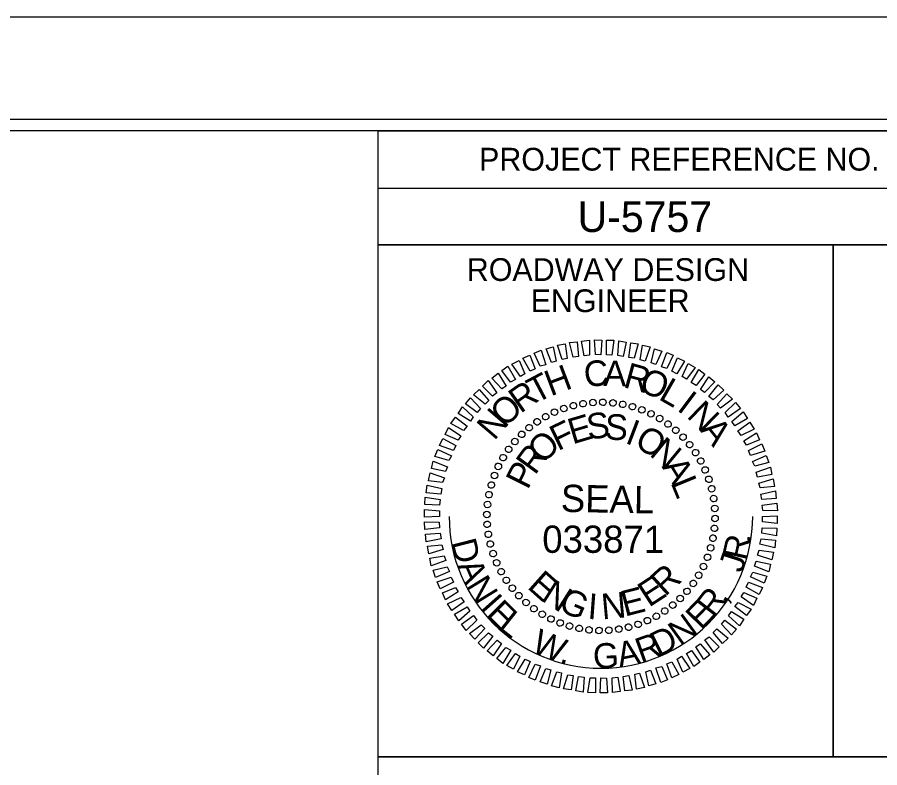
# Model space of a CAD drawing. Extents: x 957297 to 961629, y 830661 to 840840.
# Drawn here: x 960098.4 to 960288, y 832904.9 to 833069.8 of the extents above; entities that cross this region are included whole.
import ezdxf

# ---------------------------------------------------------------- set-up
doc = ezdxf.new("R2010")
doc.units = 0
for name, color, linetype in [('Scratch_Level_0', 7, 'Continuous'), ('Sheet Data Field CELL', 7, 'Continuous'), ('Sheet Plot Border Inside CELL', 7, 'Continuous'), ('Sheet Plot Border Outside CELL', 7, 'Continuous'), ('Sheet Professional Seal CELL', 7, 'Continuous'), ('Sheet Profile Grid Minor CELL', 7, 'Continuous'), ('Sheet Sticker Exception Certification CELL', 7, 'Continuous'), ('Sheet Typical CELL', 7, 'Continuous')]:
    doc.layers.add(name, color=color, linetype=linetype)

msp = doc.modelspace()

# ---------------------------------------------------------------- linework, layer by layer
at = {"layer": 'Scratch_Level_0'}
msp.add_arc((960226.74, 832960.09), 33.36, 180, 360, dxfattribs=at)
at = {"layer": 'Sheet Plot Border Inside CELL'}
msp.add_lwpolyline([(960390.3, 833047.34), (958723.8, 833047.34), (958723.8, 831992.24), (960390.3, 831992.24)], close=True, dxfattribs=at)
at = {"layer": 'Sheet Plot Border Outside CELL'}
msp.add_lwpolyline([(960394.8, 833069.79), (958710.8, 833069.79), (958710.8, 831969.79), (960394.8, 831969.79)], close=True, dxfattribs=at)
at = {"layer": 'Sheet Professional Seal CELL'}
for p, q in [((960218.54, 832983.84), (960218.54, 832983.84)), ((960220.64, 832984.44), (960220.64, 832984.44)), ((960222.84, 832984.84), (960222.84, 832984.84)), ((960224.99, 832985.14), (960224.99, 832985.14)), ((960227.19, 832985.19), (960227.19, 832985.19)), ((960229.39, 832985.04), (960229.39, 832985.04)), ((960231.54, 832984.69), (960231.54, 832984.69)), ((960233.64, 832984.24), (960233.64, 832984.24)), ((960235.74, 832983.54), (960235.74, 832983.54)), ((960214.59, 832982.04), (960214.59, 832982.04)), ((960216.54, 832983.04), (960216.54, 832983.04)), ((960237.74, 832982.64), (960237.74, 832982.64)), ((960239.69, 832981.64), (960239.69, 832981.64)), ((960212.69, 832980.89), (960212.69, 832980.89)), ((960241.49, 832980.39), (960241.49, 832980.39)), ((960209.29, 832978.14), (960209.29, 832978.14)), ((960210.94, 832979.64), (960210.94, 832979.64)), ((960243.24, 832979.04), (960243.24, 832979.04)), ((960207.79, 832976.59), (960207.79, 832976.59)), ((960244.79, 832977.54), (960244.79, 832977.54)), ((960206.44, 832974.84), (960206.44, 832974.84)), ((960246.29, 832975.89), (960246.29, 832975.89)), ((960247.54, 832974.14), (960247.54, 832974.14)), ((960205.19, 832973.04), (960205.19, 832973.04)), ((960248.69, 832972.24), (960248.69, 832972.24)), ((960204.19, 832971.09), (960204.19, 832971.09)), ((960249.69, 832970.29), (960249.69, 832970.29)), ((960203.29, 832969.09), (960203.29, 832969.09)), ((960202.59, 832966.99), (960202.59, 832966.99)), ((960250.49, 832968.29), (960250.49, 832968.29)), ((960202.14, 832964.89), (960202.14, 832964.89)), ((960251.09, 832966.19), (960251.09, 832966.19)), ((960201.79, 832962.74), (960201.79, 832962.74)), ((960251.49, 832963.99), (960251.49, 832963.99)), ((960251.79, 832961.84), (960251.79, 832961.84)), ((960201.64, 832960.54), (960201.64, 832960.54)), ((960226.74, 832960.09), (960226.74, 832960.09)), ((960251.84, 832959.64), (960251.84, 832959.64)), ((960201.69, 832958.34), (960201.69, 832958.34)), ((960251.69, 832957.44), (960251.69, 832957.44)), ((960201.99, 832956.19), (960201.99, 832956.19)), ((960251.34, 832955.29), (960251.34, 832955.29)), ((960202.39, 832953.99), (960202.39, 832953.99)), ((960250.89, 832953.19), (960250.89, 832953.19)), ((960202.99, 832951.89), (960202.99, 832951.89)), ((960203.79, 832949.89), (960203.79, 832949.89)), ((960250.19, 832951.09), (960250.19, 832951.09)), ((960204.79, 832947.94), (960204.79, 832947.94)), ((960249.29, 832949.09), (960249.29, 832949.09)), ((960205.94, 832946.04), (960205.94, 832946.04)), ((960248.29, 832947.14), (960248.29, 832947.14)), ((960207.19, 832944.29), (960207.19, 832944.29)), ((960247.04, 832945.34), (960247.04, 832945.34)), ((960208.69, 832942.64), (960208.69, 832942.64)), ((960244.19, 832942.04), (960244.19, 832942.04)), ((960245.69, 832943.59), (960245.69, 832943.59)), ((960210.24, 832941.14), (960210.24, 832941.14)), ((960242.54, 832940.54), (960242.54, 832940.54)), ((960211.99, 832939.79), (960211.99, 832939.79)), ((960213.79, 832938.54), (960213.79, 832938.54)), ((960238.89, 832938.14), (960238.89, 832938.14)), ((960240.79, 832939.29), (960240.79, 832939.29)), ((960215.74, 832937.54), (960215.74, 832937.54)), ((960217.74, 832936.64), (960217.74, 832936.64)), ((960234.94, 832936.34), (960234.94, 832936.34)), ((960236.94, 832937.14), (960236.94, 832937.14)), ((960219.84, 832935.94), (960219.84, 832935.94)), ((960221.94, 832935.49), (960221.94, 832935.49)), ((960224.09, 832935.14), (960224.09, 832935.14)), ((960226.29, 832934.99), (960226.29, 832934.99)), ((960228.49, 832935.04), (960228.49, 832935.04)), ((960230.64, 832935.34), (960230.64, 832935.34)), ((960232.84, 832935.74), (960232.84, 832935.74))]:
    msp.add_line(p, q, dxfattribs=at)
for points in [[(960223.04, 832995.39), (960222.49, 832998.59), (960224.19, 832998.79), (960224.24, 832995.54)], [(960225.54, 832995.64), (960225.29, 832998.89), (960226.94, 832998.84), (960226.74, 832995.59)], [(960227.94, 832995.59), (960227.94, 832998.84), (960229.59, 832998.79), (960229.14, 832995.54)], [(960230.44, 832995.44), (960230.64, 832998.69), (960232.29, 832998.39), (960231.64, 832995.24)], [(960215.84, 832993.89), (960214.69, 832996.89), (960216.24, 832997.34), (960216.89, 832994.24)], [(960218.24, 832994.54), (960217.19, 832997.69), (960218.89, 832998.04), (960219.29, 832994.79)], [(960220.64, 832995.09), (960219.84, 832998.29), (960221.49, 832998.44), (960221.84, 832995.24)], [(960232.84, 832995.04), (960233.29, 832998.24), (960234.94, 832997.99), (960234.04, 832994.89)], [(960235.39, 832994.49), (960235.89, 832997.74), (960237.59, 832997.34), (960236.44, 832994.24)], [(960237.79, 832993.84), (960238.54, 832996.94), (960240.09, 832996.44), (960238.84, 832993.49)], [(960211.19, 832992.04), (960209.59, 832994.84), (960211.14, 832995.54), (960212.29, 832992.49)], [(960213.39, 832993.09), (960212.09, 832995.99), (960213.59, 832996.59), (960214.64, 832993.39)], [(960240.04, 832992.94), (960241.19, 832996.09), (960242.59, 832995.49), (960241.19, 832992.59)], [(960242.29, 832991.99), (960243.54, 832994.94), (960245.09, 832994.24), (960243.39, 832991.44)], [(960206.84, 832989.59), (960204.99, 832992.14), (960206.29, 832993.09), (960207.94, 832990.19)], [(960209.04, 832990.84), (960207.19, 832993.54), (960208.74, 832994.34), (960209.99, 832991.44)], [(960244.59, 832990.84), (960245.94, 832993.69), (960247.44, 832992.84), (960245.54, 832990.24)], [(960204.94, 832988.09), (960202.79, 832990.49), (960204.14, 832991.54), (960205.89, 832988.74)], [(960246.54, 832989.49), (960248.29, 832992.39), (960249.59, 832991.34), (960247.64, 832988.89)], [(960202.94, 832986.54), (960200.74, 832988.74), (960201.94, 832989.94), (960203.89, 832987.24)], [(960248.59, 832987.99), (960250.44, 832990.74), (960251.74, 832989.64), (960249.54, 832987.29)], [(960201.29, 832984.79), (960198.74, 832986.84), (960199.99, 832987.99), (960202.09, 832985.59)], [(960250.49, 832986.44), (960252.54, 832989.04), (960253.74, 832987.84), (960251.44, 832985.69)], [(960199.54, 832982.89), (960196.94, 832984.84), (960198.04, 832986.14), (960200.24, 832983.79)], [(960252.29, 832984.69), (960254.44, 832987.04), (960255.64, 832985.84), (960253.04, 832983.89)], [(960198.04, 832980.99), (960195.34, 832982.69), (960196.29, 832984.14), (960198.69, 832981.94)], [(960254.04, 832982.89), (960256.34, 832985.14), (960257.39, 832983.79), (960254.74, 832981.89)], [(960196.54, 832978.99), (960193.74, 832980.49), (960194.74, 832981.89), (960197.34, 832979.89)], [(960255.54, 832980.94), (960257.99, 832983.04), (960258.94, 832981.59), (960256.14, 832979.99)], [(960256.84, 832978.89), (960259.49, 832980.79), (960260.44, 832979.29), (960257.54, 832977.89)], [(960195.34, 832976.84), (960192.49, 832978.09), (960193.24, 832979.64), (960195.94, 832977.79)], [(960258.14, 832976.69), (960260.94, 832978.44), (960261.59, 832976.89), (960258.74, 832975.74)], [(960194.34, 832974.54), (960191.24, 832975.69), (960191.99, 832977.24), (960194.84, 832975.64)], [(960259.14, 832974.54), (960262.09, 832976.04), (960262.74, 832974.44), (960259.64, 832973.44)], [(960193.34, 832972.34), (960190.24, 832973.24), (960190.89, 832974.79), (960193.89, 832973.39)], [(960192.59, 832969.94), (960189.49, 832970.59), (960189.84, 832972.24), (960192.99, 832970.99)], [(960260.04, 832972.19), (960263.09, 832973.49), (960263.64, 832971.94), (960260.54, 832971.14)], [(960260.84, 832969.79), (960264.04, 832970.94), (960264.34, 832969.29), (960261.19, 832968.74)], [(960191.94, 832967.54), (960188.84, 832967.94), (960189.19, 832969.64), (960192.34, 832968.59)], [(960261.44, 832967.39), (960264.59, 832968.34), (960264.89, 832966.64), (960261.74, 832966.34)], [(960191.54, 832964.99), (960188.34, 832965.29), (960188.54, 832966.99), (960191.79, 832966.19)], [(960261.89, 832964.99), (960265.14, 832965.69), (960265.29, 832963.99), (960262.09, 832963.79)], [(960191.29, 832962.59), (960188.04, 832962.69), (960188.14, 832964.34), (960191.39, 832963.79)], [(960262.19, 832962.59), (960265.44, 832962.99), (960265.54, 832961.29), (960262.29, 832961.39)], [(960191.24, 832960.09), (960187.99, 832959.94), (960187.99, 832961.64), (960191.24, 832961.29)], [(960191.29, 832957.59), (960188.04, 832957.19), (960187.94, 832958.89), (960191.19, 832958.79)], [(960262.24, 832960.09), (960265.49, 832960.24), (960265.49, 832958.54), (960262.24, 832958.89)], [(960262.19, 832957.59), (960265.44, 832957.49), (960265.34, 832955.84), (960262.09, 832956.39)], [(960191.59, 832955.19), (960188.34, 832954.49), (960188.19, 832956.19), (960191.39, 832956.39)], [(960261.94, 832955.19), (960265.14, 832954.89), (960264.94, 832953.19), (960261.69, 832953.99)], [(960192.04, 832952.79), (960188.89, 832951.84), (960188.59, 832953.54), (960191.74, 832953.84)], [(960192.64, 832950.39), (960189.44, 832949.24), (960189.14, 832950.89), (960192.29, 832951.44)], [(960261.54, 832952.64), (960264.64, 832952.24), (960264.29, 832950.54), (960261.14, 832951.59)], [(960260.89, 832950.24), (960263.99, 832949.59), (960263.64, 832947.94), (960260.49, 832949.19)], [(960193.44, 832947.99), (960190.39, 832946.69), (960189.84, 832948.24), (960192.94, 832949.04)], [(960260.14, 832947.84), (960263.24, 832946.94), (960262.59, 832945.39), (960259.59, 832946.79)], [(960194.34, 832945.64), (960191.39, 832944.14), (960190.74, 832945.74), (960193.84, 832946.74)], [(960259.14, 832945.64), (960262.24, 832944.49), (960261.49, 832942.94), (960258.64, 832944.54)], [(960195.34, 832943.49), (960192.54, 832941.74), (960191.89, 832943.29), (960194.74, 832944.44)], [(960196.64, 832941.29), (960193.99, 832939.39), (960193.04, 832940.89), (960195.94, 832942.29)], [(960258.14, 832943.34), (960260.99, 832942.09), (960260.24, 832940.54), (960257.54, 832942.39)], [(960197.94, 832939.24), (960195.49, 832937.14), (960194.54, 832938.59), (960197.34, 832940.19)], [(960256.94, 832941.19), (960259.74, 832939.69), (960258.74, 832938.29), (960256.14, 832940.29)], [(960199.44, 832937.29), (960197.14, 832935.04), (960196.09, 832936.39), (960198.74, 832938.29)], [(960255.44, 832939.19), (960258.14, 832937.49), (960257.19, 832936.04), (960254.79, 832938.24)], [(960201.19, 832935.49), (960199.04, 832933.14), (960197.84, 832934.34), (960200.44, 832936.29)], [(960253.94, 832937.29), (960256.54, 832935.34), (960255.44, 832934.04), (960253.24, 832936.39)], [(960202.99, 832933.74), (960200.94, 832931.14), (960199.74, 832932.34), (960202.04, 832934.49)], [(960252.19, 832935.39), (960254.74, 832933.34), (960253.49, 832932.19), (960251.39, 832934.59)], [(960204.89, 832932.19), (960203.04, 832929.44), (960201.74, 832930.54), (960203.94, 832932.89)], [(960250.54, 832933.64), (960252.74, 832931.44), (960251.54, 832930.24), (960249.59, 832932.94)], [(960206.94, 832930.69), (960205.19, 832927.79), (960203.89, 832928.84), (960205.84, 832931.29)], [(960246.64, 832930.59), (960248.49, 832928.04), (960247.19, 832927.09), (960245.54, 832929.99)], [(960248.54, 832932.09), (960250.69, 832929.69), (960249.34, 832928.64), (960247.59, 832931.44)], [(960208.89, 832929.34), (960207.54, 832926.49), (960206.04, 832927.34), (960207.94, 832929.94)], [(960211.19, 832928.19), (960209.94, 832925.24), (960208.39, 832925.94), (960210.09, 832928.74)], [(960244.44, 832929.34), (960246.29, 832926.64), (960244.74, 832925.84), (960243.49, 832928.74)], [(960213.44, 832927.24), (960212.29, 832924.09), (960210.89, 832924.69), (960212.29, 832927.59)], [(960215.69, 832926.34), (960214.94, 832923.24), (960213.39, 832923.74), (960214.64, 832926.69)], [(960240.09, 832927.09), (960241.39, 832924.19), (960239.89, 832923.59), (960238.84, 832926.79)], [(960242.29, 832928.14), (960243.89, 832925.34), (960242.34, 832924.64), (960241.19, 832927.69)], [(960218.09, 832925.69), (960217.59, 832922.44), (960215.89, 832922.84), (960217.04, 832925.94)], [(960220.64, 832925.14), (960220.19, 832921.94), (960218.54, 832922.19), (960219.44, 832925.29)], [(960223.04, 832924.74), (960222.84, 832921.49), (960221.19, 832921.79), (960221.84, 832924.94)], [(960230.44, 832924.79), (960230.99, 832921.59), (960229.29, 832921.39), (960229.24, 832924.64)], [(960232.84, 832925.09), (960233.64, 832921.89), (960231.99, 832921.74), (960231.64, 832924.94)], [(960235.24, 832925.64), (960236.29, 832922.49), (960234.59, 832922.14), (960234.19, 832925.39)], [(960237.64, 832926.29), (960238.79, 832923.29), (960237.24, 832922.84), (960236.59, 832925.94)], [(960225.54, 832924.59), (960225.54, 832921.34), (960223.89, 832921.39), (960224.34, 832924.64)], [(960227.94, 832924.54), (960228.19, 832921.29), (960226.54, 832921.34), (960226.74, 832924.59)]]:
    msp.add_lwpolyline(points, close=True, dxfattribs=at)
for centre, major_axis in [((960222.82, 832984.86), (-0.113, 0.711)), ((960224.99, 832985.11), (-0.05, 0.718)), ((960227.18, 832985.16), (0.013, 0.72)), ((960229.37, 832985.03), (0.075, 0.716)), ((960231.53, 832984.71), (0.137, 0.707)), ((960216.54, 832983), (-0.293, 0.658)), ((960218.58, 832983.8), (-0.234, 0.681)), ((960220.68, 832984.42), (-0.174, 0.699)), ((960233.66, 832984.2), (0.198, 0.692)), ((960235.73, 832983.5), (0.258, 0.672)), ((960212.72, 832980.88), (-0.403, 0.597)), ((960214.58, 832982.02), (-0.349, 0.63)), ((960237.74, 832982.63), (0.316, 0.647)), ((960239.66, 832981.59), (0.371, 0.617)), ((960210.96, 832979.58), (-0.453, 0.56)), ((960241.49, 832980.38), (0.423, 0.582)), ((960243.2, 832979.02), (0.472, 0.543)), ((960209.32, 832978.13), (-0.5, 0.518)), ((960244.79, 832977.51), (0.518, 0.5)), ((960207.82, 832976.54), (-0.543, 0.472)), ((960246.23, 832975.87), (0.56, 0.453)), ((960206.45, 832974.83), (-0.582, 0.423)), ((960247.54, 832974.11), (0.597, 0.403)), ((960205.25, 832973.01), (-0.617, 0.371)), ((960248.68, 832972.25), (0.63, 0.349)), ((960204.2, 832971.08), (-0.647, 0.316)), ((960249.66, 832970.29), (0.658, 0.293)), ((960203.33, 832969.08), (-0.672, 0.258)), ((960250.46, 832968.25), (0.681, 0.234)), ((960202.64, 832967), (-0.692, 0.198)), ((960251.08, 832966.16), (0.699, 0.174)), ((960202.12, 832964.87), (-0.707, 0.137)), ((960251.52, 832964.01), (0.711, 0.113)), ((960201.8, 832962.71), (-0.716, 0.075)), ((960201.67, 832960.53), (-0.72, 0.013)), ((960251.76, 832961.84), (0.718, 0.05)), ((960201.73, 832958.34), (-0.718, -0.05)), ((960251.82, 832959.65), (0.72, -0.013)), ((960251.69, 832957.47), (0.716, -0.075)), ((960201.97, 832956.17), (-0.711, -0.113)), ((960251.36, 832955.3), (0.707, -0.137)), ((960202.41, 832954.02), (-0.699, -0.174)), ((960250.85, 832953.18), (0.692, -0.198)), ((960203.03, 832951.92), (-0.681, -0.234)), ((960250.16, 832951.1), (0.672, -0.258)), ((960203.83, 832949.89), (-0.658, -0.293)), ((960249.29, 832949.09), (0.647, -0.316)), ((960204.81, 832947.93), (-0.63, -0.349)), ((960248.24, 832947.17), (0.617, -0.371)), ((960205.95, 832946.06), (-0.597, -0.403)), ((960247.03, 832945.35), (0.582, -0.423)), ((960207.25, 832944.31), (-0.56, -0.453)), ((960245.67, 832943.63), (0.543, -0.472)), ((960208.7, 832942.67), (-0.518, -0.5)), ((960210.29, 832941.16), (-0.472, -0.543)), ((960244.17, 832942.05), (0.5, -0.518)), ((960212, 832939.8), (-0.423, -0.582)), ((960240.77, 832939.3), (0.403, -0.597)), ((960242.53, 832940.6), (0.453, -0.56)), ((960213.83, 832938.59), (-0.371, -0.617)), ((960215.75, 832937.55), (-0.316, -0.647)), ((960238.9, 832938.15), (0.349, -0.63)), ((960217.76, 832936.67), (-0.258, -0.672)), ((960219.83, 832935.98), (-0.198, -0.692)), ((960221.96, 832935.47), (-0.137, -0.707)), ((960232.81, 832935.75), (0.174, -0.699)), ((960234.91, 832936.37), (0.234, -0.681)), ((960236.94, 832937.18), (0.293, -0.658)), ((960224.12, 832935.15), (-0.075, -0.716)), ((960226.31, 832935.01), (-0.013, -0.72)), ((960228.49, 832935.07), (0.05, -0.718)), ((960230.67, 832935.32), (0.113, -0.711))]:
    msp.add_ellipse(centre, major_axis=major_axis, ratio=0.999708, dxfattribs=at)
at = {"layer": 'Sheet Sticker Exception Certification CELL'}
for p, q in [((960177.75, 832883.74), (960177.75, 832907.24)), ((960177.75, 832907.24), (960377.79, 832907.24))]:
    msp.add_line(p, q, dxfattribs=at)
at = {"layer": 'Sheet Typical CELL'}
for p, q in [((960177.75, 833032.24), (960377.8, 833032.24)), ((960277.8, 833019.74), (960277.8, 832907.29))]:
    msp.add_line(p, q, dxfattribs=at)
for points in [[(960377.8, 833044.79), (958877.8, 833044.79), (958877.8, 831994.79), (960377.8, 831994.79)], [(960177.75, 833044.79), (960377.8, 833044.79), (960377.8, 833019.74), (960177.75, 833019.74)], [(960177.75, 833019.74), (960277.8, 833019.74), (960277.8, 832907.24), (960177.75, 832907.24)], [(960277.8, 833019.74), (960377.8, 833019.74), (960377.8, 832907.24), (960277.8, 832907.24)]]:
    msp.add_lwpolyline(points, close=True, dxfattribs=at)

# ---------------------------------------------------------------- texts
at = {"layer": 'Sheet Data Field CELL'}
msp.add_text('U-5757', height=6.75, dxfattribs=at).set_placement((960221.59, 833022.59))
at = {"layer": 'Sheet Professional Seal CELL'}
for s, height, rotation, p in [('H', 5.64, 20.6195, (960215.69, 832986.44)), ('C', 5.64, 6.2199, (960223.29, 832988.44)), ('A', 5.64, 359.0203, (960227.24, 832988.74)), ('R', 5.64, 344.6211, (960231.44, 832988.54)), ('T', 5.64, 27.8198, (960212.44, 832984.79)), ('O', 5.64, 337.4212, (960234.79, 832987.79)), ('R', 5.64, 35.0205, (960209.04, 832982.59)), ('L', 5.64, 330.2209, (960239.19, 832985.94)), ('I', 5.64, 323.0201, (960243.24, 832983.54)), ('O', 5.64, 42.2217, (960205.59, 832979.49)), ('N', 5.64, 315.8189, (960245.39, 832981.99)), ('N', 5.64, 49.4235, (960203.29, 832976.59)), ('E', 5.64, 16.6111, (960220.49, 832975.89)), ('S', 5.64, 7.2556, (960223.94, 832976.94)), ('S', 5.64, 357.9004, (960227.54, 832976.99)), ('F', 5.64, 25.967, (960217.29, 832974.39)), ('I', 5.64, 339.1896, (960231.84, 832976.29)), ('A', 5.64, 308.6172, (960248.34, 832979.04)), ('O', 5.64, 44.6812, (960213.99, 832971.44)), ('O', 5.64, 329.8335, (960233.84, 832975.59)), ('N', 5.64, 320.4766, (960237.19, 832973.59)), ('R', 5.64, 54.0396, (960212.24, 832968.99)), ('A', 5.64, 301.7603, (960240.04, 832970.99)), ('P', 5.64, 63.3989, (960210.64, 832965.79)), ('L', 5.64, 292.4008, (960241.99, 832967.54)), ('SEAL', 5.998, 359, (960217.89, 832961.09)), ('E', 5.64, 318.2769, (960210.34, 832944.44)), ('R', 5.64, 42.4814, (960240.84, 832942.34)), ('N', 5.64, 327.634, (960213.34, 832941.74)), ('E', 5.64, 33.1241, (960237.29, 832939.99)), ('G', 5.64, 336.9902, (960217.14, 832939.49)), ('E', 5.64, 14.4118, (960231.99, 832938.04)), ('I', 5.64, 355.7012, (960223.69, 832937.59)), ('N', 5.64, 5.0564, (960227.04, 832937.44))]:
    msp.add_text(s, height=height, rotation=rotation, dxfattribs=at).set_placement(p)
at = {"layer": 'Sheet Profile Grid Minor CELL'}
for s, height, rotation, p in [('033871', 5.998, 360, (960213.85, 832952.08)), ('D', 5.5, 284.2682, (960193.75, 832954.45)), ('R', 5.5, 77.3541, (960258.72, 832950.19)), ('.', 5.5, 84.2805, (960259.68, 832954.11)), ('J', 5.5, 72.4855, (960257.76, 832947.51)), ('A', 5.5, 293.4128, (960195.07, 832949.27)), ('N', 5.5, 301.5986, (960196.93, 832944.87)), ('R', 5.5, 52.3788, (960251.55, 832937.61)), ('I', 5.5, 311.5304, (960200, 832939.96)), ('E', 5.5, 315.0508, (960201.29, 832938.36)), ('E', 5.5, 45.7958, (960248.8, 832934.92)), (',', 5.5, 59.3052, (960254.07, 832940.77)), ('L', 5.5, 321.6338, (960203.95, 832935.58)), ('N', 5.5, 35.8641, (960244.13, 832931.49)), ('W', 5.5, 336.8891, (960211.2, 832930.45)), ('R', 5.5, 19.793, (960235.54, 832927.79)), ('D', 5.5, 26.7195, (960239.37, 832929.09)), ('G', 5.5, 1.6755, (960225.06, 832926.66)), ('A', 5.5, 11.6072, (960230.85, 832926.87)), ('.', 5.5, 348.4952, (960217.48, 832927.93))]:
    msp.add_text(s, height=height, rotation=rotation, dxfattribs=at).set_placement(p)
at = {"layer": 'Sheet Typical CELL'}
for s, height, p in [('PROJECT REFERENCE NO.', 5.0001, (960199.95, 833036.09)), ('ROADWAY DESIGN', 5.0001, (960197.25, 833011.84)), ('ENGINEER', 5, (960211.3, 833004.99))]:
    msp.add_text(s, height=height, dxfattribs=at).set_placement(p)

doc.saveas('drawing.dxf')
